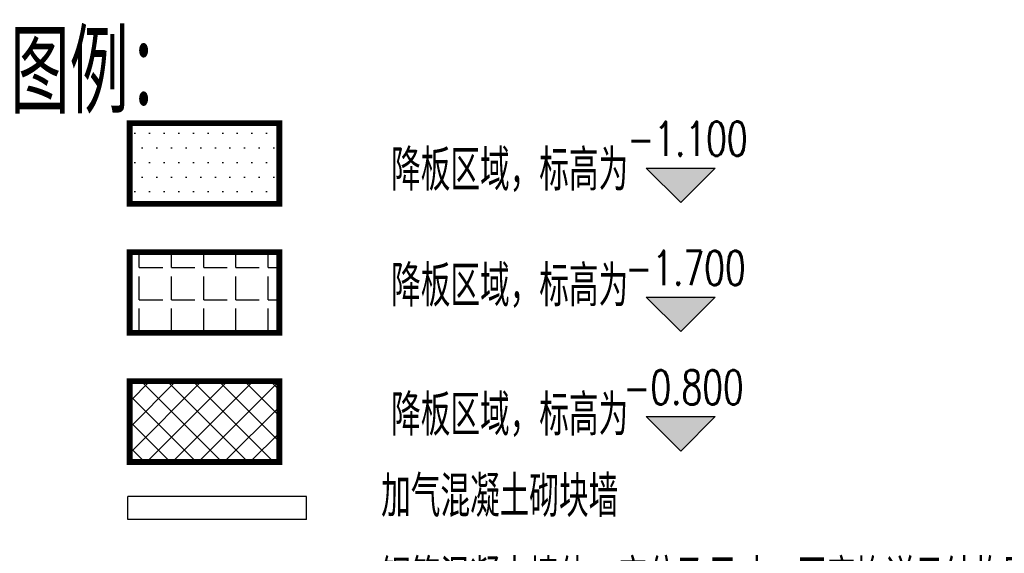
# Model space of a CAD drawing. Extents: x 797781 to 1255204, y 21234 to 1024248.
# Tile 535 of 656: x 990552 to 999103, y 556040 to 560675. Entities that reach past the tile are written whole.
import ezdxf

# ---------------------------------------------------------------- set-up
doc = ezdxf.new("R2010")
doc.units = 0
doc.header["$LTSCALE"] = 1000
doc.header["$MEASUREMENT"] = 0
doc.linetypes.add('230303生产综合楼-平面图_t8$0$DASH', pattern=[0.35, 0.25, -0.1])
for name, color, linetype in [('230303生产综合楼-平面图_t8$0$PUB_HATCH', 8, 'Continuous'), ('230303生产综合楼-平面图_t8$0$PUB_TEXT', 7, 'Continuous'), ('230303生产综合楼-平面图_t8$0$WALL', 40, 'Continuous'), ('DIM_ELEV', 3, 'Continuous'), ('PUB_HATCH', 8, 'Continuous'), ('PUB_TEXT', 7, 'Continuous')]:
    doc.layers.add(name, color=color, linetype=linetype)
doc.styles.add('230303生产综合楼-平面图_t8$0$_TCH_DIM', font='SIMPLEX', dxfattribs={"bigfont": 'GBCBIG'})
doc.styles.add('_TCH_DIM', font='SIMPLEX', dxfattribs={"bigfont": 'GBCBIG'})

# ---------------------------------------------------------------- blocks, each defined once
blk = doc.blocks.new('230303生产综合楼-平面图_t8$0$TL')
at = {"layer": 'DIM_ELEV'}
for points in [[(985307.7, -24314.1), (985007.7, -24014.1), (985607.7, -24014.1)], [(985307.7, -25435.3), (985007.7, -25135.3), (985607.7, -25135.3)], [(985307.7, -26472.6), (985007.7, -26172.6), (985607.7, -26172.6)]]:
    blk.add_hatch(color=256, dxfattribs=at).paths.add_polyline_path(points)
at = {"layer": 'PUB_HATCH'}
h = blk.add_hatch(dxfattribs=at)
h.set_pattern_fill('DOTS', color=256, scale=80)
h.set_pattern_definition([(0, (0, 0), (63.5, 127), [0, -127])])
h.paths.add_polyline_path([(980521.5, -23624), (981821.2, -23624), (981821.2, -24324.8), (980521.5, -24324.8)])
h = blk.add_hatch(dxfattribs=at)
h.set_pattern_fill('ANGLE', color=256, scale=80)
h.set_pattern_definition([(0, (0, 0), (0, 279.4), [203.2, -76.2]), (90, (0, 0), (-279.4, 2e-14), [203.2, -76.2])])
h.paths.add_polyline_path([(980521.5, -24745.2), (981821.2, -24745.2), (981821.2, -25446), (980521.5, -25446)])
h = blk.add_hatch(dxfattribs=at)
h.set_pattern_fill('ANSI37', color=256, scale=100)
h.set_pattern_definition([(45, (0, 944.73), (-112.253202, 112.253202), []), (135, (0, 944.73), (-112.253202, -112.253202), [])])
h.paths.add_polyline_path([(980521.5, -25866.4), (981821.2, -25866.4), (981821.2, -26567.2), (980521.5, -26567.2)])
at = {"layer": '230303生产综合楼-平面图_t8$0$PUB_HATCH', "color": 2, "linetype": '230303生产综合楼-平面图_t8$0$DASH', "const_width": 50}
for points in [[(980521.5, -23624), (981821.2, -23624), (981821.2, -24324.8), (980521.5, -24324.8)], [(980521.5, -24745.2), (981821.2, -24745.2), (981821.2, -25446), (980521.5, -25446)], [(980521.5, -25866.4), (981821.2, -25866.4), (981821.2, -26567.2), (980521.5, -26567.2)]]:
    blk.add_lwpolyline(points, close=True, dxfattribs=at)
at = {"layer": '230303生产综合楼-平面图_t8$0$WALL'}
for p, q in [((982057.8, -26867.4), (980506.2, -26867.4)), ((980506.2, -27067.4), (980506.2, -26867.4)), ((982057.8, -27067.4), (982057.8, -26867.4)), ((982057.8, -27067.4), (980506.2, -27067.4))]:
    blk.add_line(p, q, dxfattribs=at)
at = {"layer": 'DIM_ELEV'}
for p, q in [((985307.7, -24314.1), (985007.7, -24014.1)), ((985007.7, -24014.1), (985607.7, -24014.1)), ((985307.7, -24314.1), (985607.7, -24014.1)), ((985307.7, -25435.3), (985007.7, -25135.3)), ((985007.7, -25135.3), (985607.7, -25135.3)), ((985307.7, -25435.3), (985607.7, -25135.3)), ((985307.7, -26472.6), (985007.7, -26172.6)), ((985007.7, -26172.6), (985607.7, -26172.6)), ((985307.7, -26472.6), (985607.7, -26172.6))]:
    blk.add_line(p, q, dxfattribs=at)
at = {"layer": '230303生产综合楼-平面图_t8$0$PUB_TEXT', "style": '230303生产综合楼-平面图_t8$0$_TCH_DIM'}
for s, height, p in [('图例：', 714.89, (979484.2, -23541.3)), ('降板区域，标高为', 357.45, (982792.3, -24211.5)), ('降板区域，标高为', 357.45, (982792.3, -25217.3)), ('降板区域，标高为', 357.45, (982792.3, -26338.5)), ('加气混凝土砌块墙', 357.45, (982705.6, -27045.1)), ('钢筋混凝土墙体，定位及尺寸、厚度均详见结构图纸', 357.447, (982705.6, -27769))]:
    blk.add_text(s, height=height, dxfattribs=at).set_placement(p)
at = {"layer": 'PUB_TEXT', "style": '_TCH_DIM', "width": 0.705882}
for s, p in [('-1.100', (984844.2, -23909.1)), ('-1.700', (984827.2, -25030.3)), ('-0.800', (984810.2, -26067.6))]:
    blk.add_text(s, height=297.5, dxfattribs=at).set_placement(p)

msp = doc.modelspace()

# ---------------------------------------------------------------- block references
msp.add_blockref('230303生产综合楼-平面图_t8$0$TL', (10985.6, 583400.4))

doc.saveas('drawing.dxf')
